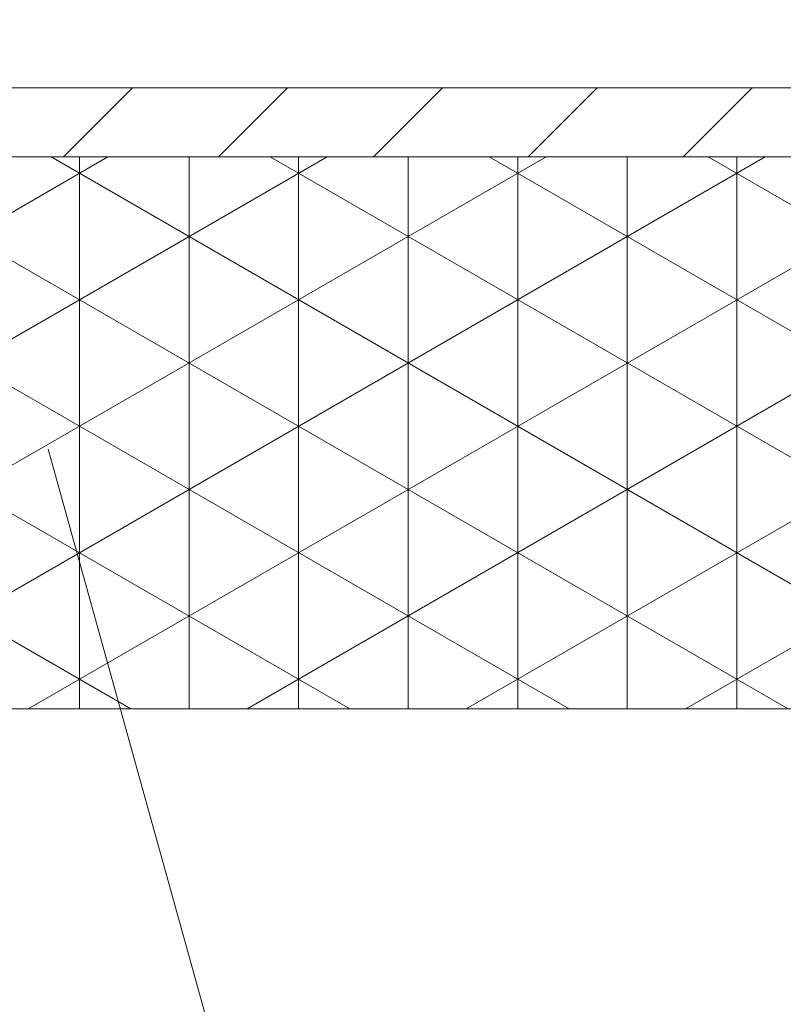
# Model space of a CAD drawing. Header units: millimetres. Extents: x -3395 to 5934498, y -177084 to 63013.
# Tile 630 of 652: x 244791 to 244813, y 41022 to 41051. Entities that reach past the tile are written whole.
import ezdxf

# ---------------------------------------------------------------- set-up
doc = ezdxf.new("R2010")
doc.units = ezdxf.units.MM
doc.layers.add('Beschriftung', color=7, linetype='Continuous', lineweight=9)
doc.styles.add('LBB3.5M1000', font='isocp.shx', dxfattribs={"height": 3.5})

msp = doc.modelspace()

# ---------------------------------------------------------------- hatches: boundary and pattern name
at = {"lineweight": 5}
h = msp.add_hatch(dxfattribs=at)
h.set_pattern_fill('ANSI31', color=256)
h.set_pattern_definition([(45, (181852.1638, 33672.4224), (-2.24506403, 2.24506403), [])])
h.paths.add_polyline_path([(244874.24294, 41048.96428), (244714.24294, 41048.96428), (244714.24294, 41046.96428), (244874.24294, 41046.96428)])
h = msp.add_hatch(dxfattribs=at)
h.set_pattern_fill('NET3', color=256, angle=90)
h.paths.add_polyline_path([(244834.24294, 41046.96428), (244754.24294, 41046.96428), (244754.24294, 41030.96428), (244834.24294, 41030.96428)])

# ---------------------------------------------------------------- linework, layer by layer
for p, q in [((244596.74432, 41046.96428), (244999.32998, 41046.96428)), ((244996.74432, 41030.96428), (244596.74432, 41030.96428))]:
    msp.add_line(p, q, dxfattribs=at)
for points in [[(244714.24294, 41046.96428), (244874.24294, 41046.96428), (244874.24294, 41048.96428), (244714.24294, 41048.96428)], [(244754.24294, 41030.96428), (244834.24294, 41030.96428), (244834.24294, 41046.96428), (244754.24294, 41046.96428)]]:
    msp.add_lwpolyline(points, close=True, dxfattribs=at)
at = {"layer": 'Beschriftung'}
msp.add_line((244833.48616, 40887.69604), (244791.59791, 41038.49469), dxfattribs=at)

# ---------------------------------------------------------------- texts
at = {"layer": 'Beschriftung', "insert": (36821.40917, 60857.41864), "char_height": 10000, "width": 104062.1937986, "attachment_point": 1, "style": 'LBB3.5M1000'}
msp.add_mtext('\\pi584.99;{\\fArial|b0|i0|c0|p34;\\C3;5000m³ Behälter}', dxfattribs=at)

doc.saveas('drawing.dxf')
